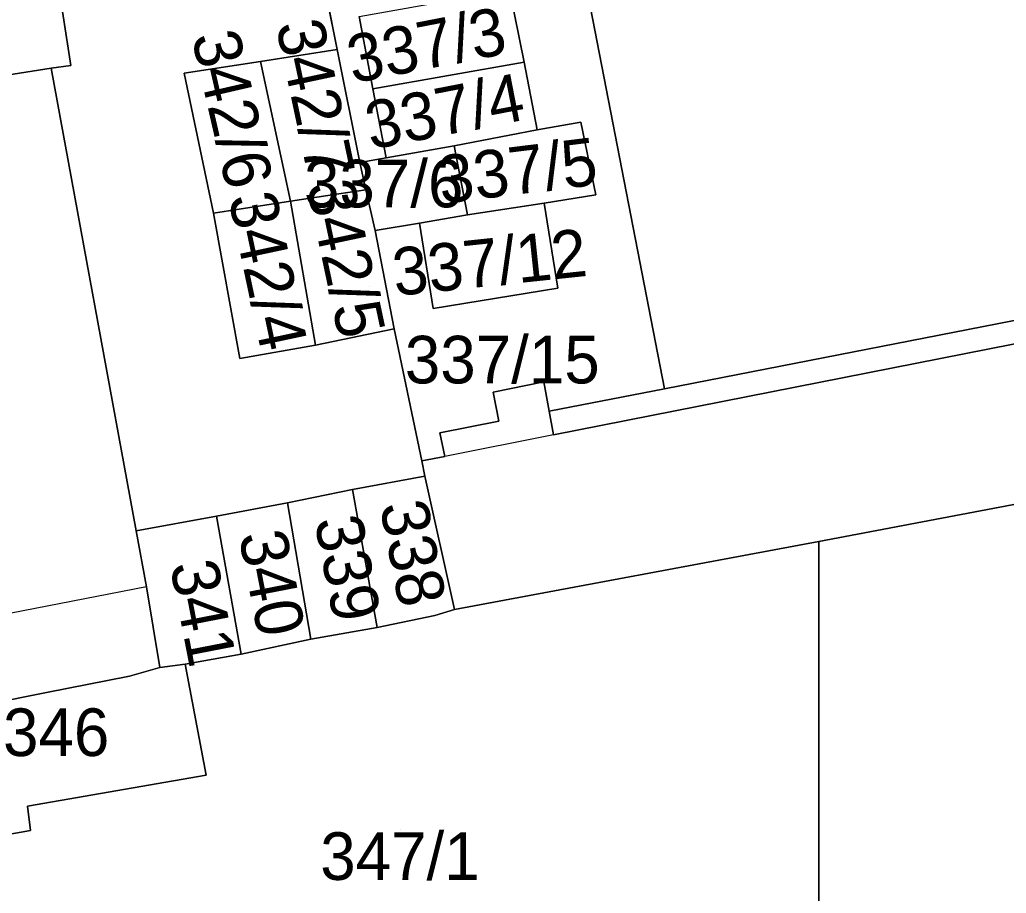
# Model space of a CAD drawing. Extents: x -263423 to -261326, y -1240067 to -1237864.
# Drawn here: x -263186.66 to -263145.25, y -1239400.75 to -1239364.08 of the extents above; entities that cross this region are included whole.
import ezdxf

# ---------------------------------------------------------------- set-up
doc = ezdxf.new("R2010")
doc.units = 0
for name, color, linetype in [('body_kn', 7, 'Continuous'), ('kladpar_druhypozemkov', 7, 'Continuous'), ('kladpar_hranice', 7, 'Continuous'), ('kladpar_parcelnecisla', 7, 'Continuous'), ('kladpar_plochy', 7, 'Continuous'), ('zappar_hrandruhpozemk', 7, 'Continuous')]:
    doc.layers.add(name, color=color, linetype=linetype)

msp = doc.modelspace()

# ---------------------------------------------------------------- linework, layer by layer
at = {"layer": 'body_kn'}
for p, q in [((-263173.33, -1239365.34), (-263173.33, -1239365.34)), ((-263173.33, -1239365.34), (-263173.33, -1239365.34)), ((-263185.34, -1239366.12), (-263185.34, -1239366.12)), ((-263185.34, -1239366.12), (-263185.34, -1239366.12)), ((-263184.51, -1239366), (-263184.51, -1239366)), ((-263176.55, -1239365.84), (-263176.55, -1239365.84)), ((-263165.48, -1239365.86), (-263165.48, -1239365.86)), ((-263165.48, -1239365.86), (-263165.48, -1239365.86)), ((-263179.76, -1239366.33), (-263179.76, -1239366.33)), ((-263179.76, -1239366.33), (-263179.76, -1239366.33)), ((-263171.84, -1239366.99), (-263171.84, -1239366.99)), ((-263163.1, -1239368.39), (-263163.1, -1239368.39)), ((-263164.94, -1239368.7), (-263164.94, -1239368.7)), ((-263164.94, -1239368.7), (-263164.94, -1239368.7)), ((-263168.43, -1239369.38), (-263168.43, -1239369.38)), ((-263168.43, -1239369.38), (-263168.43, -1239369.38)), ((-263171.28, -1239369.88), (-263171.28, -1239369.88)), ((-263172.38, -1239370.08), (-263172.38, -1239370.08)), ((-263173.26, -1239371.39), (-263173.26, -1239371.39)), ((-263173.26, -1239371.39), (-263173.26, -1239371.39)), ((-263172.13, -1239371.22), (-263172.13, -1239371.22)), ((-263162.48, -1239371.44), (-263162.48, -1239371.44)), ((-263175.29, -1239371.7), (-263175.29, -1239371.7)), ((-263175.29, -1239371.7), (-263175.29, -1239371.7)), ((-263164.64, -1239371.78), (-263164.64, -1239371.78)), ((-263164.64, -1239371.78), (-263164.64, -1239371.78)), ((-263178.52, -1239372.2), (-263178.52, -1239372.2)), ((-263167.87, -1239372.28), (-263167.87, -1239372.28)), ((-263169.88, -1239372.62), (-263169.88, -1239372.62)), ((-263171.74, -1239372.93), (-263171.74, -1239372.93)), ((-263164.07, -1239375.35), (-263164.07, -1239375.35)), ((-263169.31, -1239376.2), (-263169.31, -1239376.2)), ((-263170.94, -1239377.06), (-263170.94, -1239377.06)), ((-263174.24, -1239377.75), (-263174.24, -1239377.75)), ((-263177.42, -1239378.31), (-263177.42, -1239378.31)), ((-263164.66, -1239379.28), (-263164.66, -1239379.28)), ((-263166.79, -1239379.71), (-263166.79, -1239379.71)), ((-263159.6, -1239379.58), (-263159.6, -1239379.58)), ((-263164.43, -1239380.52), (-263164.43, -1239380.52)), ((-263164.43, -1239380.52), (-263164.43, -1239380.52)), ((-263166.55, -1239380.94), (-263166.55, -1239380.94)), ((-263170.02, -1239381.46), (-263170.02, -1239381.46)), ((-263169.02, -1239381.42), (-263169.02, -1239381.42)), ((-263164.26, -1239381.51), (-263164.26, -1239381.51)), ((-263164.26, -1239381.51), (-263164.26, -1239381.51)), ((-263169.78, -1239382.6), (-263169.78, -1239382.6)), ((-263168.81, -1239382.41), (-263168.81, -1239382.41)), ((-263168.81, -1239382.41), (-263168.81, -1239382.41)), ((-263169.65, -1239383.24), (-263169.65, -1239383.24)), ((-263169.65, -1239383.24), (-263169.65, -1239383.24)), ((-263172.69, -1239383.8), (-263172.69, -1239383.8)), ((-263172.69, -1239383.8), (-263172.69, -1239383.8)), ((-263175.42, -1239384.36), (-263175.42, -1239384.36)), ((-263175.42, -1239384.36), (-263175.42, -1239384.36)), ((-263178.4, -1239384.92), (-263178.4, -1239384.92)), ((-263178.4, -1239384.92), (-263178.4, -1239384.92)), ((-263181.77, -1239385.54), (-263181.77, -1239385.54)), ((-263153.12, -1239385.99), (-263153.12, -1239385.99)), ((-263181.34, -1239387.89), (-263181.34, -1239387.89)), ((-263181.34, -1239387.89), (-263181.34, -1239387.89)), ((-263168.41, -1239388.84), (-263168.41, -1239388.84)), ((-263169.23, -1239389.09), (-263169.23, -1239389.09)), ((-263171.65, -1239389.59), (-263171.65, -1239389.59)), ((-263174.44, -1239390.09), (-263174.44, -1239390.09)), ((-263174.44, -1239390.09), (-263174.44, -1239390.09)), ((-263177.36, -1239390.71), (-263177.36, -1239390.71)), ((-263180.78, -1239391.27), (-263180.78, -1239391.27)), ((-263179.71, -1239391.14), (-263179.71, -1239391.14)), ((-263182.05, -1239391.64), (-263182.05, -1239391.64)), ((-263185.54, -1239392.32), (-263185.54, -1239392.32)), ((-263178.84, -1239395.79), (-263178.84, -1239395.79)), ((-263186.33, -1239397.09), (-263186.33, -1239397.09)), ((-263186.21, -1239398.11), (-263186.21, -1239398.11))]:
    msp.add_line(p, q, dxfattribs=at)
at = {"layer": 'kladpar_druhypozemkov'}
for p, q in [((-263168.11, -1239367.21), (-263168.11, -1239367.21)), ((-263173.27, -1239368.81), (-263173.27, -1239368.81)), ((-263176.6, -1239369.4), (-263176.6, -1239369.4)), ((-263165.64, -1239369.58), (-263165.64, -1239369.58)), ((-263170.26, -1239370.35), (-263170.26, -1239370.35)), ((-263167.01, -1239373.6), (-263167.01, -1239373.6)), ((-263171.96, -1239375.29), (-263171.96, -1239375.29)), ((-263175.16, -1239375.99), (-263175.16, -1239375.99)), ((-263165.39, -1239377.71), (-263165.39, -1239377.71)), ((-263169.49, -1239385.98), (-263169.49, -1239385.98)), ((-263172.51, -1239386.7), (-263172.51, -1239386.7)), ((-263175.37, -1239387.3), (-263175.37, -1239387.3)), ((-263178.62, -1239387.96), (-263178.62, -1239387.96)), ((-263185.06, -1239392.99), (-263185.06, -1239392.99)), ((-263170.66, -1239398.09), (-263170.66, -1239398.09))]:
    msp.add_line(p, q, dxfattribs=at)
at = {"layer": 'kladpar_hranice'}
for points in [[(-263168.81, -1239382.41), (-263169.02, -1239381.42), (-263166.55, -1239380.94), (-263166.79, -1239379.71), (-263164.66, -1239379.28), (-263164.43, -1239380.52), (-263164.26, -1239381.51), (-263140.92, -1239376.91), (-263141.43, -1239358.96), (-263141.5, -1239356.2), (-263141.78, -1239347.25), (-263146.3, -1239348.07), (-263149.16, -1239348.59), (-263173.88, -1239352.98), (-263173.62, -1239353.96), (-263173.47, -1239354.66), (-263175.41, -1239355.03), (-263175.75, -1239353.32), (-263176.36, -1239350.98), (-263178.18, -1239343.03), (-263151.37, -1239338.12)], [(-263115.66, -1239342.06), (-263115.62, -1239342.82), (-263115.57, -1239344.01), (-263116.31, -1239344.14), (-263115.96, -1239346.29), (-263118.11, -1239346.65), (-263118.5, -1239344.51), (-263118.72, -1239343.38), (-263124.52, -1239344.43), (-263135.05, -1239346.33), (-263134.87, -1239356.07), (-263134.82, -1239358.84), (-263134.59, -1239382.45), (-263134.9, -1239382.51), (-263140.36, -1239383.57), (-263153.12, -1239385.99), (-263168.41, -1239388.84), (-263169.65, -1239383.24), (-263169.78, -1239382.6), (-263168.81, -1239382.41)], [(-263164.43, -1239380.52), (-263159.6, -1239379.58), (-263141.98, -1239376.13), (-263142.88, -1239348.48), (-263164.87, -1239352.4), (-263173.62, -1239353.96), (-263173.88, -1239352.98), (-263149.16, -1239348.59), (-263146.3, -1239348.07), (-263141.78, -1239347.25), (-263141.5, -1239356.2), (-263141.43, -1239358.96), (-263140.92, -1239376.91), (-263164.26, -1239381.51), (-263164.43, -1239380.52)], [(-263141.98, -1239376.13), (-263159.6, -1239379.58), (-263164.87, -1239352.4), (-263142.88, -1239348.48), (-263141.98, -1239376.13)], [(-263164.87, -1239352.4), (-263159.6, -1239379.58), (-263164.43, -1239380.52), (-263164.66, -1239379.28), (-263166.79, -1239379.71), (-263166.55, -1239380.94), (-263169.02, -1239381.42), (-263168.81, -1239382.41), (-263169.78, -1239382.6), (-263170.02, -1239381.46), (-263170.94, -1239377.06), (-263171.74, -1239372.93), (-263169.88, -1239372.62), (-263169.31, -1239376.2), (-263164.07, -1239375.35), (-263164.64, -1239371.78), (-263162.48, -1239371.44), (-263163.1, -1239368.39), (-263164.94, -1239368.7), (-263165.48, -1239365.86), (-263166.1, -1239362.82)], [(-263199.73, -1239354.54), (-263199.79, -1239354.1), (-263196.42, -1239353.6), (-263196.36, -1239354.05), (-263186.59, -1239352.57), (-263184.51, -1239366), (-263185.34, -1239366.12), (-263190.41, -1239366.92), (-263194.35, -1239367.48), (-263197.01, -1239367.78), (-263197.45, -1239367.91), (-263194.37, -1239394.06), (-263195.63, -1239394.31), (-263207.75, -1239396.1), (-263210.4, -1239369.95), (-263211.48, -1239359.64), (-263209.39, -1239359.46), (-263209.69, -1239356.08), (-263199.73, -1239354.54)], [(-263175.75, -1239353.32), (-263175.41, -1239355.03), (-263173.33, -1239365.34), (-263176.55, -1239365.84), (-263179.76, -1239366.33), (-263178.52, -1239372.2), (-263177.42, -1239378.31), (-263174.24, -1239377.75), (-263170.94, -1239377.06), (-263170.02, -1239381.46), (-263169.78, -1239382.6), (-263169.65, -1239383.24), (-263172.69, -1239383.8), (-263175.42, -1239384.36), (-263178.4, -1239384.92), (-263181.77, -1239385.54), (-263185.34, -1239366.12), (-263184.51, -1239366), (-263186.59, -1239352.57)], [(-263172.41, -1239363.95), (-263171.84, -1239366.99), (-263171.28, -1239369.88), (-263172.38, -1239370.08), (-263173.33, -1239365.34), (-263175.41, -1239355.03)], [(-263166.1, -1239362.82), (-263165.48, -1239365.86), (-263171.84, -1239366.99), (-263172.41, -1239363.95), (-263166.1, -1239362.82)], [(-263173.33, -1239365.34), (-263172.38, -1239370.08), (-263172.13, -1239371.22), (-263173.26, -1239371.39), (-263175.29, -1239371.7), (-263176.55, -1239365.84), (-263173.33, -1239365.34)], [(-263185.34, -1239366.12), (-263181.77, -1239385.54), (-263181.34, -1239387.89), (-263180.78, -1239391.27), (-263182.05, -1239391.64), (-263185.54, -1239392.32), (-263190.49, -1239393.32), (-263192.46, -1239393.76), (-263194.37, -1239394.06), (-263197.45, -1239367.91), (-263197.01, -1239367.78), (-263194.35, -1239367.48), (-263190.41, -1239366.92), (-263185.34, -1239366.12)], [(-263179.76, -1239366.33), (-263176.55, -1239365.84), (-263175.29, -1239371.7), (-263178.52, -1239372.2), (-263179.76, -1239366.33)], [(-263165.48, -1239365.86), (-263164.94, -1239368.7), (-263168.43, -1239369.38), (-263171.28, -1239369.88), (-263171.84, -1239366.99), (-263165.48, -1239365.86)], [(-263164.94, -1239368.7), (-263163.1, -1239368.39), (-263162.48, -1239371.44), (-263164.64, -1239371.78), (-263167.87, -1239372.28), (-263168.43, -1239369.38), (-263164.94, -1239368.7)], [(-263168.43, -1239369.38), (-263167.87, -1239372.28), (-263169.88, -1239372.62), (-263171.74, -1239372.93), (-263172.13, -1239371.22), (-263172.38, -1239370.08), (-263171.28, -1239369.88), (-263168.43, -1239369.38)], [(-263173.26, -1239371.39), (-263172.13, -1239371.22), (-263171.74, -1239372.93), (-263170.94, -1239377.06), (-263174.24, -1239377.75), (-263175.29, -1239371.7), (-263173.26, -1239371.39)], [(-263175.29, -1239371.7), (-263174.24, -1239377.75), (-263177.42, -1239378.31), (-263178.52, -1239372.2), (-263175.29, -1239371.7)], [(-263164.64, -1239371.78), (-263164.07, -1239375.35), (-263169.31, -1239376.2), (-263169.88, -1239372.62), (-263167.87, -1239372.28), (-263164.64, -1239371.78)], [(-263140.36, -1239383.57), (-263140.33, -1239390.05), (-263134.43, -1239389.32), (-263134.9, -1239382.51), (-263134.59, -1239382.45), (-263132.55, -1239382.01), (-263114.24, -1239378.5), (-263113.87, -1239387.4), (-263113.13, -1239403.05), (-263153.11, -1239408.31), (-263153.12, -1239385.99), (-263140.36, -1239383.57)], [(-263169.65, -1239383.24), (-263168.41, -1239388.84), (-263169.23, -1239389.09), (-263171.65, -1239389.59), (-263172.69, -1239383.8), (-263169.65, -1239383.24)], [(-263172.69, -1239383.8), (-263171.65, -1239389.59), (-263174.44, -1239390.09), (-263175.42, -1239384.36), (-263172.69, -1239383.8)], [(-263175.42, -1239384.36), (-263174.44, -1239390.09), (-263177.36, -1239390.71), (-263178.4, -1239384.92), (-263175.42, -1239384.36)], [(-263178.4, -1239384.92), (-263177.36, -1239390.71), (-263179.71, -1239391.14), (-263180.78, -1239391.27), (-263181.34, -1239387.89), (-263181.77, -1239385.54), (-263178.4, -1239384.92)], [(-263174.44, -1239390.09), (-263171.65, -1239389.59), (-263169.23, -1239389.09), (-263168.41, -1239388.84), (-263153.12, -1239385.99), (-263153.11, -1239408.31)], [(-263194.75, -1239402.51), (-263195.27, -1239397.56), (-263193.11, -1239397.25), (-263192.93, -1239398.27), (-263191.6, -1239398.08), (-263191.41, -1239399.04), (-263186.21, -1239398.11), (-263186.33, -1239397.09), (-263178.84, -1239395.79), (-263179.71, -1239391.14), (-263177.36, -1239390.71), (-263174.44, -1239390.09)], [(-263190.49, -1239393.32), (-263185.54, -1239392.32), (-263182.05, -1239391.64), (-263180.78, -1239391.27), (-263179.71, -1239391.14), (-263178.84, -1239395.79), (-263186.33, -1239397.09), (-263186.21, -1239398.11), (-263191.41, -1239399.04), (-263191.6, -1239398.08), (-263192.93, -1239398.27), (-263193.11, -1239397.25), (-263195.27, -1239397.56), (-263195.63, -1239394.31), (-263194.37, -1239394.06), (-263192.46, -1239393.76), (-263190.49, -1239393.32)]]:
    msp.add_lwpolyline(points, dxfattribs=at)
at = {"layer": 'kladpar_plochy'}
for p, q in [((-263184.51, -1239366), (-263186.59, -1239352.57)), ((-263175.41, -1239355.03), (-263173.33, -1239365.34)), ((-263173.33, -1239365.34), (-263176.55, -1239365.84)), ((-263185.34, -1239366.12), (-263184.51, -1239366)), ((-263181.77, -1239385.54), (-263185.34, -1239366.12)), ((-263176.55, -1239365.84), (-263179.76, -1239366.33)), ((-263179.76, -1239366.33), (-263178.52, -1239372.2)), ((-263178.52, -1239372.2), (-263177.42, -1239378.31)), ((-263174.24, -1239377.75), (-263170.94, -1239377.06)), ((-263170.94, -1239377.06), (-263170.02, -1239381.46)), ((-263177.42, -1239378.31), (-263174.24, -1239377.75)), ((-263170.02, -1239381.46), (-263169.78, -1239382.6)), ((-263169.78, -1239382.6), (-263169.65, -1239383.24)), ((-263169.65, -1239383.24), (-263172.69, -1239383.8)), ((-263172.69, -1239383.8), (-263175.42, -1239384.36)), ((-263175.42, -1239384.36), (-263178.4, -1239384.92)), ((-263178.4, -1239384.92), (-263181.77, -1239385.54))]:
    msp.add_line(p, q, dxfattribs=at)
for points in [[(-263164.43, -1239380.52), (-263159.6, -1239379.58), (-263141.98, -1239376.13), (-263142.88, -1239348.48), (-263164.87, -1239352.4), (-263173.62, -1239353.96), (-263173.88, -1239352.98), (-263149.16, -1239348.59), (-263146.3, -1239348.07), (-263141.78, -1239347.25), (-263141.5, -1239356.2), (-263141.43, -1239358.96), (-263140.92, -1239376.91), (-263164.26, -1239381.51)], [(-263141.98, -1239376.13), (-263159.6, -1239379.58), (-263164.87, -1239352.4), (-263142.88, -1239348.48)], [(-263199.73, -1239354.54), (-263199.79, -1239354.1), (-263196.42, -1239353.6), (-263196.36, -1239354.05), (-263186.59, -1239352.57), (-263184.51, -1239366), (-263185.34, -1239366.12), (-263190.41, -1239366.92), (-263194.35, -1239367.48), (-263197.01, -1239367.78), (-263197.45, -1239367.91), (-263194.37, -1239394.06), (-263195.63, -1239394.31), (-263207.75, -1239396.1), (-263210.4, -1239369.95), (-263211.48, -1239359.64), (-263209.39, -1239359.46), (-263209.69, -1239356.08)], [(-263166.1, -1239362.82), (-263165.48, -1239365.86), (-263171.84, -1239366.99), (-263172.41, -1239363.95)], [(-263173.33, -1239365.34), (-263172.38, -1239370.08), (-263172.13, -1239371.22), (-263173.26, -1239371.39), (-263175.29, -1239371.7), (-263176.55, -1239365.84)], [(-263185.34, -1239366.12), (-263181.77, -1239385.54), (-263181.34, -1239387.89), (-263180.78, -1239391.27), (-263182.05, -1239391.64), (-263185.54, -1239392.32), (-263190.49, -1239393.32), (-263192.46, -1239393.76), (-263194.37, -1239394.06), (-263197.45, -1239367.91), (-263197.01, -1239367.78), (-263194.35, -1239367.48), (-263190.41, -1239366.92)], [(-263179.76, -1239366.33), (-263176.55, -1239365.84), (-263175.29, -1239371.7), (-263178.52, -1239372.2)], [(-263165.48, -1239365.86), (-263164.94, -1239368.7), (-263168.43, -1239369.38), (-263171.28, -1239369.88), (-263171.84, -1239366.99)], [(-263164.94, -1239368.7), (-263163.1, -1239368.39), (-263162.48, -1239371.44), (-263164.64, -1239371.78), (-263167.87, -1239372.28), (-263168.43, -1239369.38)], [(-263168.43, -1239369.38), (-263167.87, -1239372.28), (-263169.88, -1239372.62), (-263171.74, -1239372.93), (-263172.13, -1239371.22), (-263172.38, -1239370.08), (-263171.28, -1239369.88)], [(-263173.26, -1239371.39), (-263172.13, -1239371.22), (-263171.74, -1239372.93), (-263170.94, -1239377.06), (-263174.24, -1239377.75), (-263175.29, -1239371.7)], [(-263175.29, -1239371.7), (-263174.24, -1239377.75), (-263177.42, -1239378.31), (-263178.52, -1239372.2)], [(-263164.64, -1239371.78), (-263164.07, -1239375.35), (-263169.31, -1239376.2), (-263169.88, -1239372.62), (-263167.87, -1239372.28)], [(-263140.36, -1239383.57), (-263140.33, -1239390.05), (-263134.43, -1239389.32), (-263134.9, -1239382.51), (-263134.59, -1239382.45), (-263132.55, -1239382.01), (-263114.24, -1239378.5), (-263113.87, -1239387.4), (-263113.13, -1239403.05), (-263153.11, -1239408.31), (-263153.12, -1239385.99)], [(-263169.65, -1239383.24), (-263168.41, -1239388.84), (-263169.23, -1239389.09), (-263171.65, -1239389.59), (-263172.69, -1239383.8)], [(-263172.69, -1239383.8), (-263171.65, -1239389.59), (-263174.44, -1239390.09), (-263175.42, -1239384.36)], [(-263175.42, -1239384.36), (-263174.44, -1239390.09), (-263177.36, -1239390.71), (-263178.4, -1239384.92)], [(-263178.4, -1239384.92), (-263177.36, -1239390.71), (-263179.71, -1239391.14), (-263180.78, -1239391.27), (-263181.34, -1239387.89), (-263181.77, -1239385.54)], [(-263190.49, -1239393.32), (-263185.54, -1239392.32), (-263182.05, -1239391.64), (-263180.78, -1239391.27), (-263179.71, -1239391.14), (-263178.84, -1239395.79), (-263186.33, -1239397.09), (-263186.21, -1239398.11), (-263191.41, -1239399.04), (-263191.6, -1239398.08), (-263192.93, -1239398.27), (-263193.11, -1239397.25), (-263195.27, -1239397.56), (-263195.63, -1239394.31), (-263194.37, -1239394.06), (-263192.46, -1239393.76)]]:
    msp.add_lwpolyline(points, close=True, dxfattribs=at)
for points in [[(-263164.87, -1239352.4), (-263159.6, -1239379.58), (-263164.43, -1239380.52), (-263164.66, -1239379.28), (-263166.79, -1239379.71), (-263166.55, -1239380.94), (-263169.02, -1239381.42), (-263168.81, -1239382.41), (-263169.78, -1239382.6), (-263170.02, -1239381.46), (-263170.94, -1239377.06), (-263171.74, -1239372.93), (-263169.88, -1239372.62), (-263169.31, -1239376.2), (-263164.07, -1239375.35), (-263164.64, -1239371.78), (-263162.48, -1239371.44), (-263163.1, -1239368.39), (-263164.94, -1239368.7), (-263165.48, -1239365.86), (-263166.1, -1239362.82)], [(-263172.41, -1239363.95), (-263171.84, -1239366.99), (-263171.28, -1239369.88), (-263172.38, -1239370.08), (-263173.33, -1239365.34), (-263175.41, -1239355.03)], [(-263140.36, -1239383.57), (-263153.12, -1239385.99), (-263168.41, -1239388.84), (-263169.65, -1239383.24), (-263169.78, -1239382.6), (-263168.81, -1239382.41), (-263169.02, -1239381.42), (-263166.55, -1239380.94), (-263166.79, -1239379.71), (-263164.66, -1239379.28), (-263164.43, -1239380.52), (-263164.26, -1239381.51), (-263140.92, -1239376.91)], [(-263194.75, -1239402.51), (-263195.27, -1239397.56), (-263193.11, -1239397.25), (-263192.93, -1239398.27), (-263191.6, -1239398.08), (-263191.41, -1239399.04), (-263186.21, -1239398.11), (-263186.33, -1239397.09), (-263178.84, -1239395.79), (-263179.71, -1239391.14), (-263177.36, -1239390.71), (-263174.44, -1239390.09), (-263171.65, -1239389.59), (-263169.23, -1239389.09), (-263168.41, -1239388.84), (-263153.12, -1239385.99), (-263153.11, -1239408.31)]]:
    msp.add_lwpolyline(points, dxfattribs=at)
at = {"layer": 'zappar_hrandruhpozemk'}
for p, q in [((-263164.26, -1239381.51), (-263168.81, -1239382.41)), ((-263181.34, -1239387.89), (-263191.24, -1239389.82))]:
    msp.add_line(p, q, dxfattribs=at)

# ---------------------------------------------------------------- texts
at = {"layer": 'kladpar_parcelnecisla'}
for s, rotation, p in [('337/3', 11, (-263172.689, -1239366.762)), ('342/7', 282, (-263175.917, -1239364.298)), ('342/6', 283, (-263179.455, -1239364.785)), ('337/4', 11, (-263171.929, -1239369.542)), ('337/5', 7, (-263168.968, -1239371.811)), ('342/5', 282, (-263174.629, -1239371.028)), ('342/4', 282, (-263177.907, -1239371.542)), ('337/12', 6, (-263170.905, -1239375.684)), ('338', 281, (-263171.554, -1239384.46)), ('339', 281, (-263174.299, -1239385.093)), ('340', 281, (-263177.476, -1239385.713)), ('341', 281, (-263180.362, -1239386.965))]:
    msp.add_text(s, height=2, rotation=rotation, dxfattribs=at).set_placement(p)
for s, p in [('337/6', (-263174.727, -1239371.96)), ('337/15', (-263170.493, -1239379.35)), ('346', (-263187.361, -1239394.99)), ('347/1', (-263174.045, -1239400.19))]:
    msp.add_text(s, height=2, dxfattribs=at).set_placement(p)

doc.saveas('drawing.dxf')
